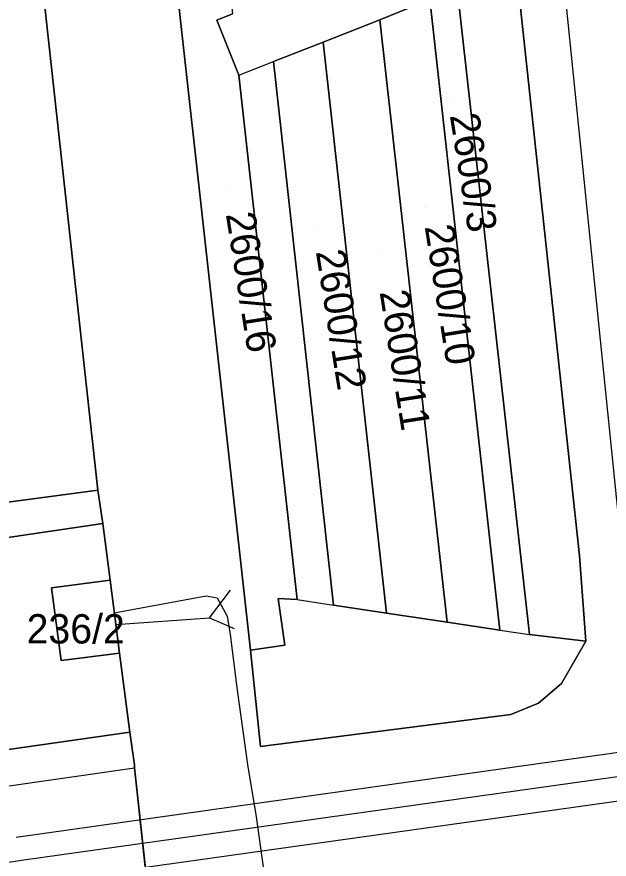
# Model space of a CAD drawing. Extents: x -263423 to -261326, y -1240067 to -1237864.
# Drawn here: x -263230.8 to -263190.5, y -1239708 to -1239650.6 of the extents above; entities that cross this region are included whole.
import ezdxf

# ---------------------------------------------------------------- set-up
doc = ezdxf.new("R2010")
doc.units = 0
for name, color, linetype in [('body_kn', 7, 'Continuous'), ('kladpar_druhypozemkov', 7, 'Continuous'), ('kladpar_hranice', 7, 'Continuous'), ('kladpar_parcelnecisla', 7, 'Continuous'), ('kladpar_plochy', 7, 'Continuous'), ('tarchy_linie', 7, 'Continuous'), ('zappar_hrandruhpozemk', 7, 'Continuous')]:
    doc.layers.add(name, color=color, linetype=linetype)

msp = doc.modelspace()

# ---------------------------------------------------------------- linework, layer by layer
at = {"layer": 'body_kn'}
for p, q in [((-263217.21, -1239650.83), (-263217.21, -1239650.83)), ((-263206.09, -1239650.79), (-263206.09, -1239650.79)), ((-263206.09, -1239650.79), (-263206.09, -1239650.79)), ((-263209.95, -1239652.32), (-263209.95, -1239652.32)), ((-263209.95, -1239652.32), (-263209.95, -1239652.32)), ((-263213.33, -1239653.64), (-263213.33, -1239653.64)), ((-263213.33, -1239653.64), (-263213.33, -1239653.64)), ((-263215.69, -1239654.58), (-263215.69, -1239654.58)), ((-263215.69, -1239654.58), (-263215.69, -1239654.58)), ((-263225.3, -1239682.85), (-263225.3, -1239682.85)), ((-263224.98, -1239685.13), (-263224.98, -1239685.13)), ((-263224.98, -1239685.13), (-263224.98, -1239685.13)), ((-263192.48, -1239687.34), (-263192.48, -1239687.34)), ((-263224.48, -1239689), (-263224.48, -1239689)), ((-263224.48, -1239689), (-263224.48, -1239689)), ((-263228.46, -1239689.52), (-263228.46, -1239689.52)), ((-263216.26, -1239689.68), (-263216.26, -1239689.68)), ((-263217.93, -1239690.05), (-263217.93, -1239690.05)), ((-263217.18, -1239690.2), (-263217.18, -1239690.2)), ((-263213.03, -1239690.24), (-263213.03, -1239690.24)), ((-263211.73, -1239690.32), (-263211.73, -1239690.32)), ((-263211.73, -1239690.32), (-263211.73, -1239690.32)), ((-263209.24, -1239690.69), (-263209.24, -1239690.69)), ((-263224.19, -1239691.23), (-263224.19, -1239691.23)), ((-263216.5, -1239691.44), (-263216.5, -1239691.44)), ((-263205.63, -1239691.24), (-263205.63, -1239691.24)), ((-263224.13, -1239691.66), (-263224.13, -1239691.66)), ((-263224.08, -1239692.02), (-263224.08, -1239692.02)), ((-263217.71, -1239691.56), (-263217.71, -1239691.56)), ((-263217.71, -1239691.56), (-263217.71, -1239691.56)), ((-263201.51, -1239691.85), (-263201.51, -1239691.85)), ((-263216.01, -1239692.29), (-263216.01, -1239692.29)), ((-263197.91, -1239692.39), (-263197.91, -1239692.39)), ((-263197.91, -1239692.39), (-263197.91, -1239692.39)), ((-263216.29, -1239692.69), (-263216.29, -1239692.69)), ((-263195.9, -1239692.69), (-263195.9, -1239692.69)), ((-263192.06, -1239693.16), (-263192.06, -1239693.16)), ((-263214.91, -1239693.77), (-263214.91, -1239693.77)), ((-263212.57, -1239693.43), (-263212.57, -1239693.43)), ((-263223.83, -1239693.96), (-263223.83, -1239693.96)), ((-263227.81, -1239694.48), (-263227.81, -1239694.48)), ((-263193.71, -1239696.04), (-263193.71, -1239696.04)), ((-263215.81, -1239696.48), (-263215.81, -1239696.48)), ((-263195.27, -1239697.37), (-263195.27, -1239697.37)), ((-263197.17, -1239698.14), (-263197.17, -1239698.14)), ((-263223.13, -1239699.36), (-263223.13, -1239699.36)), ((-263214.22, -1239700.34), (-263214.22, -1239700.34)), ((-263222.81, -1239701.59), (-263222.81, -1239701.59)), ((-263222.81, -1239701.78), (-263222.81, -1239701.78)), ((-263215.12, -1239701.56), (-263215.12, -1239701.56)), ((-263214.52, -1239705.12), (-263214.52, -1239705.12))]:
    msp.add_line(p, q, dxfattribs=at)
at = {"layer": 'kladpar_druhypozemkov'}
for p, q in [((-263201.04, -1239656.4), (-263201.04, -1239656.4)), ((-263216.51, -1239662.44), (-263216.51, -1239662.44)), ((-263203.08, -1239663.57), (-263203.08, -1239663.57)), ((-263210.61, -1239665.08), (-263210.61, -1239665.08)), ((-263206.22, -1239666.71), (-263206.22, -1239666.71)), ((-263226.22, -1239691.54), (-263226.22, -1239691.54))]:
    msp.add_line(p, q, dxfattribs=at)
at = {"layer": 'kladpar_hranice'}
for points in [[(-263223.13, -1239699.36), (-263223.83, -1239693.96), (-263224.13, -1239691.66), (-263224.48, -1239689), (-263224.98, -1239685.13), (-263225.3, -1239682.85), (-263232.23, -1239619.84), (-263231.98, -1239619.52), (-263234.99, -1239593.23), (-263234.05, -1239583.9), (-263233.26, -1239574.82), (-263232.99, -1239571.77)], [(-263214.22, -1239700.34), (-263197.17, -1239698.14), (-263195.27, -1239697.37), (-263193.71, -1239696.04), (-263192.06, -1239693.16), (-263192.48, -1239687.34), (-263203.14, -1239588.33), (-263204.27, -1239585.59), (-263206.87, -1239582.8), (-263208.98, -1239581.63), (-263211.44, -1239581.09), (-263213.09, -1239581.14), (-263224.49, -1239582.49), (-263226.52, -1239583.87), (-263226.87, -1239586.48), (-263226.11, -1239593.68), (-263223.28, -1239618.38), (-263222.81, -1239622.6), (-263214.91, -1239693.77), (-263214.22, -1239700.34)], [(-263207.69, -1239586.86), (-263204.27, -1239585.59), (-263203.14, -1239588.33), (-263192.48, -1239687.34), (-263192.06, -1239693.16), (-263195.9, -1239692.69), (-263200.82, -1239648.65), (-263199.78, -1239648.27), (-263201.26, -1239644.48), (-263203.39, -1239625.55), (-263202.77, -1239621.55), (-263203.86, -1239621.37), (-263207.69, -1239586.86)], [(-263232.23, -1239619.84), (-263225.3, -1239682.85), (-263240.98, -1239684.95), (-263242.9, -1239670.09), (-263245.91, -1239646.52), (-263248.2, -1239646.78), (-263250.74, -1239647.16), (-263251.63, -1239641.06), (-263267.69, -1239638.47), (-263267.89, -1239636.94), (-263268.71, -1239636.88), (-263268.84, -1239635.1), (-263268.08, -1239635.04), (-263268.27, -1239633.64), (-263269.03, -1239633.71), (-263269.16, -1239632.05), (-263268.4, -1239631.99), (-263268.53, -1239630.59), (-263271.32, -1239630.98), (-263271.7, -1239628.31), (-263268.85, -1239627.42), (-263254.7, -1239622.77), (-263248.99, -1239621.44), (-263232.23, -1239619.84)], [(-263202.77, -1239621.55), (-263203.39, -1239625.55), (-263201.26, -1239644.48), (-263199.78, -1239648.27), (-263200.82, -1239648.65), (-263195.9, -1239692.69), (-263192.06, -1239693.16), (-263193.71, -1239696.04), (-263195.27, -1239697.37), (-263197.17, -1239698.14), (-263214.22, -1239700.34), (-263214.91, -1239693.77), (-263212.57, -1239693.43), (-263213.03, -1239690.24), (-263211.73, -1239690.32), (-263215.69, -1239654.58), (-263217.21, -1239650.83), (-263216.13, -1239650.39)], [(-263222.81, -1239622.6), (-263219.18, -1239623.12), (-263216.13, -1239650.39), (-263217.21, -1239650.83), (-263215.69, -1239654.58), (-263211.73, -1239690.32), (-263213.03, -1239690.24), (-263212.57, -1239693.43), (-263214.91, -1239693.77), (-263222.81, -1239622.6)], [(-263213.33, -1239653.64), (-263209.24, -1239690.69), (-263205.63, -1239691.24), (-263201.51, -1239691.85), (-263197.91, -1239692.39), (-263202.68, -1239649.39), (-263206.09, -1239650.79), (-263209.95, -1239652.32), (-263213.33, -1239653.64)], [(-263206.09, -1239650.79), (-263202.68, -1239649.39), (-263197.91, -1239692.39), (-263201.51, -1239691.85), (-263206.09, -1239650.79)], [(-263209.95, -1239652.32), (-263206.09, -1239650.79), (-263201.51, -1239691.85), (-263205.63, -1239691.24), (-263209.95, -1239652.32)], [(-263213.33, -1239653.64), (-263209.95, -1239652.32), (-263205.63, -1239691.24), (-263209.24, -1239690.69), (-263213.33, -1239653.64)], [(-263240.98, -1239684.95), (-263225.3, -1239682.85), (-263224.98, -1239685.13), (-263247.45, -1239688.45)], [(-263224.98, -1239685.13), (-263224.48, -1239689), (-263228.46, -1239689.52), (-263227.81, -1239694.48), (-263223.83, -1239693.96), (-263223.13, -1239699.36), (-263242.87, -1239702.17), (-263246.81, -1239696.01), (-263247.45, -1239688.45), (-263224.98, -1239685.13)], [(-263224.48, -1239689), (-263224.13, -1239691.66), (-263223.83, -1239693.96), (-263227.81, -1239694.48), (-263228.46, -1239689.52), (-263224.48, -1239689)], [(-263242.87, -1239702.17), (-263223.13, -1239699.36), (-263222.81, -1239701.59), (-263222.81, -1239701.78), (-263221.65, -1239712.39), (-263218.83, -1239736.92), (-263228.42, -1239729.61), (-263229.18, -1239729.68), (-263229.63, -1239724.21), (-263229.95, -1239722.75), (-263230.59, -1239721.42), (-263231.35, -1239720.4)], [(-263207.6, -1239832.39), (-263207.79, -1239830.68), (-263209.14, -1239819.61), (-263209.97, -1239813.06), (-263210.6, -1239813.06), (-263213.04, -1239791.89), (-263212.47, -1239791.83), (-263213.56, -1239782.87), (-263212.99, -1239782.74), (-263214.15, -1239772.51), (-263214.72, -1239772.51), (-263215.68, -1239764.31), (-263216.32, -1239764.31), (-263218.75, -1239743.65), (-263218.12, -1239743.53), (-263218.83, -1239736.92), (-263221.65, -1239712.39), (-263222.81, -1239701.78), (-263222.81, -1239701.59), (-263223.13, -1239699.36)]]:
    msp.add_lwpolyline(points, dxfattribs=at)
at = {"layer": 'kladpar_plochy'}
for p, q in [((-263192.48, -1239687.34), (-263203.14, -1239588.33)), ((-263225.3, -1239682.85), (-263232.23, -1239619.84)), ((-263222.81, -1239622.6), (-263214.91, -1239693.77)), ((-263200.82, -1239648.65), (-263195.9, -1239692.69)), ((-263202.68, -1239649.39), (-263206.09, -1239650.79)), ((-263197.91, -1239692.39), (-263202.68, -1239649.39)), ((-263217.21, -1239650.83), (-263216.13, -1239650.39)), ((-263215.69, -1239654.58), (-263217.21, -1239650.83)), ((-263206.09, -1239650.79), (-263209.95, -1239652.32)), ((-263209.95, -1239652.32), (-263213.33, -1239653.64)), ((-263213.33, -1239653.64), (-263209.24, -1239690.69)), ((-263211.73, -1239690.32), (-263215.69, -1239654.58)), ((-263240.98, -1239684.95), (-263225.3, -1239682.85)), ((-263225.3, -1239682.85), (-263224.98, -1239685.13)), ((-263224.98, -1239685.13), (-263225.3, -1239682.85)), ((-263224.98, -1239685.13), (-263247.45, -1239688.45)), ((-263224.48, -1239689), (-263224.98, -1239685.13)), ((-263192.06, -1239693.16), (-263192.48, -1239687.34)), ((-263224.13, -1239691.66), (-263224.48, -1239689)), ((-263212.57, -1239693.43), (-263213.03, -1239690.24)), ((-263213.03, -1239690.24), (-263211.73, -1239690.32)), ((-263209.24, -1239690.69), (-263205.63, -1239691.24)), ((-263205.63, -1239691.24), (-263201.51, -1239691.85)), ((-263223.83, -1239693.96), (-263224.13, -1239691.66)), ((-263201.51, -1239691.85), (-263197.91, -1239692.39)), ((-263195.9, -1239692.69), (-263192.06, -1239693.16)), ((-263192.06, -1239693.16), (-263193.71, -1239696.04)), ((-263193.71, -1239696.04), (-263192.06, -1239693.16)), ((-263214.91, -1239693.77), (-263212.57, -1239693.43)), ((-263214.22, -1239700.34), (-263214.91, -1239693.77)), ((-263214.91, -1239693.77), (-263214.22, -1239700.34)), ((-263223.13, -1239699.36), (-263223.83, -1239693.96)), ((-263193.71, -1239696.04), (-263195.27, -1239697.37)), ((-263195.27, -1239697.37), (-263193.71, -1239696.04)), ((-263195.27, -1239697.37), (-263197.17, -1239698.14)), ((-263197.17, -1239698.14), (-263195.27, -1239697.37)), ((-263197.17, -1239698.14), (-263214.22, -1239700.34)), ((-263214.22, -1239700.34), (-263197.17, -1239698.14)), ((-263222.81, -1239701.59), (-263223.13, -1239699.36)), ((-263222.81, -1239701.78), (-263222.81, -1239701.59)), ((-263221.65, -1239712.39), (-263222.81, -1239701.78))]:
    msp.add_line(p, q, dxfattribs=at)
for points in [[(-263207.69, -1239586.86), (-263204.27, -1239585.59), (-263203.14, -1239588.33), (-263192.48, -1239687.34), (-263192.06, -1239693.16), (-263195.9, -1239692.69), (-263200.82, -1239648.65), (-263199.78, -1239648.27), (-263201.26, -1239644.48), (-263203.39, -1239625.55), (-263202.77, -1239621.55), (-263203.86, -1239621.37)], [(-263232.23, -1239619.84), (-263225.3, -1239682.85), (-263240.98, -1239684.95), (-263242.9, -1239670.09), (-263245.91, -1239646.52), (-263248.2, -1239646.78), (-263250.74, -1239647.16), (-263251.63, -1239641.06), (-263267.69, -1239638.47), (-263267.89, -1239636.94), (-263268.71, -1239636.88), (-263268.84, -1239635.1), (-263268.08, -1239635.04), (-263268.27, -1239633.64), (-263269.03, -1239633.71), (-263269.16, -1239632.05), (-263268.4, -1239631.99), (-263268.53, -1239630.59), (-263271.32, -1239630.98), (-263271.7, -1239628.31), (-263268.85, -1239627.42), (-263254.7, -1239622.77), (-263248.99, -1239621.44)], [(-263222.81, -1239622.6), (-263219.18, -1239623.12), (-263216.13, -1239650.39), (-263217.21, -1239650.83), (-263215.69, -1239654.58), (-263211.73, -1239690.32), (-263213.03, -1239690.24), (-263212.57, -1239693.43), (-263214.91, -1239693.77)], [(-263206.09, -1239650.79), (-263202.68, -1239649.39), (-263197.91, -1239692.39), (-263201.51, -1239691.85)], [(-263209.95, -1239652.32), (-263206.09, -1239650.79), (-263201.51, -1239691.85), (-263205.63, -1239691.24)], [(-263213.33, -1239653.64), (-263209.95, -1239652.32), (-263205.63, -1239691.24), (-263209.24, -1239690.69)], [(-263224.98, -1239685.13), (-263224.48, -1239689), (-263228.46, -1239689.52), (-263227.81, -1239694.48), (-263223.83, -1239693.96), (-263223.13, -1239699.36), (-263242.87, -1239702.17), (-263246.81, -1239696.01), (-263247.45, -1239688.45)], [(-263224.48, -1239689), (-263224.13, -1239691.66), (-263223.83, -1239693.96), (-263227.81, -1239694.48), (-263228.46, -1239689.52)]]:
    msp.add_lwpolyline(points, close=True, dxfattribs=at)
msp.add_lwpolyline([(-263242.87, -1239702.17), (-263223.13, -1239699.36), (-263222.81, -1239701.59), (-263222.81, -1239701.78), (-263221.65, -1239712.39), (-263218.83, -1239736.92), (-263228.42, -1239729.61), (-263229.18, -1239729.68), (-263229.63, -1239724.21), (-263229.95, -1239722.75), (-263230.59, -1239721.42), (-263231.35, -1239720.4)], dxfattribs=at)
at = {"layer": 'tarchy_linie'}
msp.add_line((-263217.71, -1239691.56), (-263216.01, -1239692.29), dxfattribs=at)
for points in [[(-263230.88, -1239706.5), (-263188.22, -1239700.5), (-263194.5, -1239638.68), (-263201.24, -1239576.77), (-263248.04, -1239582.1)], [(-263224.08, -1239692.02), (-263217.71, -1239691.56), (-263216.26, -1239689.68)], [(-263224.19, -1239691.23), (-263217.93, -1239690.05), (-263217.18, -1239690.2), (-263216.5, -1239691.44), (-263216.29, -1239692.69), (-263215.81, -1239696.48), (-263215.12, -1239701.56), (-263214.52, -1239705.12), (-263213.73, -1239710.83), (-263213.69, -1239715.49), (-263213.72, -1239716.07), (-263213.61, -1239716.44), (-263213.1, -1239716.53), (-263212.47, -1239716.38), (-263209.26, -1239714.91), (-263206.04, -1239713.63), (-263192.73, -1239711.7), (-263190.42, -1239711.05), (-263183.74, -1239709.64), (-263176.98, -1239707.99), (-263175.58, -1239708.16), (-263173.72, -1239708.94)], [(-263185.2, -1239701.74), (-263230.36, -1239708.08), (-263276.2, -1239715), (-263322.22, -1239722), (-263350.78, -1239726.36)], [(-263231.61, -1239720.18), (-263190.81, -1239713.96), (-263187.35, -1239708.08), (-263187.86, -1239703.78), (-263229.84, -1239709.68), (-263275.95, -1239716.62)]]:
    msp.add_lwpolyline(points, dxfattribs=at)
at = {"layer": 'zappar_hrandruhpozemk'}
for p, q in [((-263215.69, -1239654.58), (-263213.33, -1239653.64)), ((-263211.73, -1239690.32), (-263209.24, -1239690.69)), ((-263197.91, -1239692.39), (-263195.9, -1239692.69)), ((-263257.84, -1239706.82), (-263222.81, -1239701.78))]:
    msp.add_line(p, q, dxfattribs=at)

# ---------------------------------------------------------------- texts
at = {"layer": 'kladpar_parcelnecisla'}
for s, p in [('2600/3', (-263201.326, -1239657.307)), ('2600/16', (-263216.593, -1239664.042)), ('2600/10', (-263203.038, -1239664.891)), ('2600/12', (-263210.456, -1239666.596)), ('2600/11', (-263206.109, -1239669.346))]:
    msp.add_text(s, height=2, rotation=279, dxfattribs=at).set_placement(p)
msp.add_text('236/2', height=2, dxfattribs=at).set_placement((-263230.165, -1239693.31))

doc.saveas('drawing.dxf')
